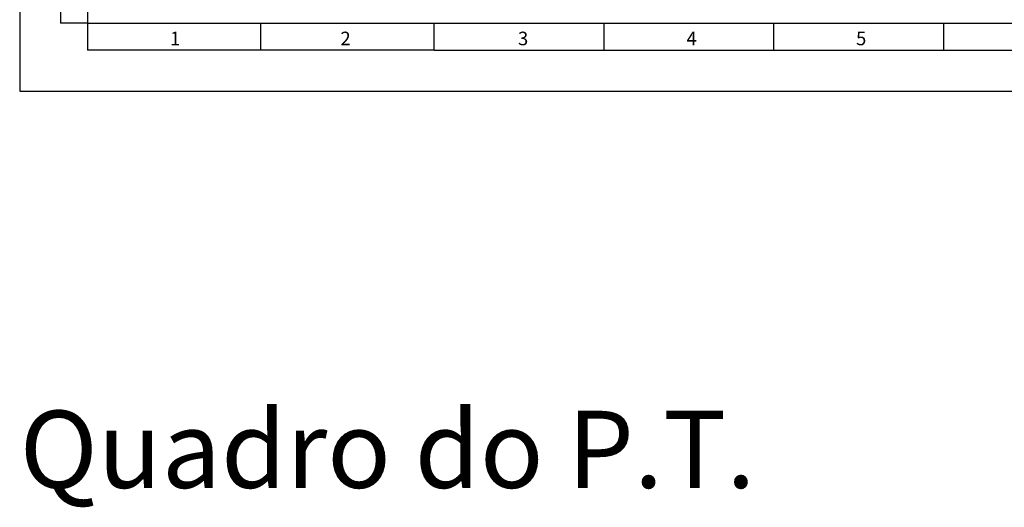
# Model space of a CAD drawing. Header units: millimetres. Extents: x -559 to 10735, y -2326 to 222.
# Tile 663 of 678: x 9686 to 9973, y -1134 to -992. Entities that reach past the tile are written whole.
import ezdxf

# ---------------------------------------------------------------- set-up
doc = ezdxf.new("R2010")
doc.units = ezdxf.units.MM
doc.header["$LTSCALE"] = 4
doc.layers.add('Modelo', color=251, linetype='Continuous')
doc.layers.add('Titulos de Pagina', color=1, linetype='Continuous')
doc.styles.add('STYLE1', font='txt', dxfattribs={"width": 0.8})

msp = doc.modelspace()

# ---------------------------------------------------------------- linework, layer by layer
at = {"layer": 'Modelo'}
for p, q in [((9698.23, -914.07), (9698.23, -993.16)), ((9698.23, -914.07), (9698.23, -993.16)), ((9706.14, -993.16), (9698.23, -993.16)), ((9706.14, -993.16), (9706.14, -1001.07)), ((9756.56, -1001.07), (9756.56, -993.16)), ((9806.98, -1001.07), (9806.98, -993.16)), ((9856.42, -1001.07), (9856.42, -993.16)), ((9905.85, -1001.07), (9905.85, -993.16)), ((9955.28, -1001.07), (9955.28, -993.16)), ((9806.98, -1001.07), (9706.14, -1001.07)), ((9806.98, -1001.07), (10253.86, -1001.07)), ((9806.98, -1001.07), (9905.85, -1001.07)), ((9905.85, -1001.07), (10004.72, -1001.07))]:
    msp.add_line(p, q, dxfattribs=at)
for points in [[(9686.37, -1012.94), (10273.63, -1012.94), (10273.63, -597.7), (9686.37, -597.7)], [(9706.14, -993.16), (10253.86, -993.16), (10253.86, -617.48), (9706.14, -617.48)]]:
    msp.add_lwpolyline(points, close=True, dxfattribs=at)

# ---------------------------------------------------------------- texts
at = {"layer": 'Modelo', "char_height": 3.95, "attachment_point": 1}
for s, heights, insert in [('1', [0], (9730.11, -995.66)), ('2', [0], (9779.69, -995.66)), ('3', [0], (9831.36, -995.66)), ('4', [3.95], (9880.4, -995.66)), ('5', [0], (9929.73, -995.66))]:
    msp.add_mtext_dynamic_manual_height_columns(s, width=54.2922, gutter_width=19.77, heights=heights, dxfattribs=dict(at, insert=insert))
at = {"layer": 'Titulos de Pagina', "insert": (9686.37, -1105.93), "char_height": 22.4602, "attachment_point": 1, "style": 'STYLE1'}
msp.add_mtext_dynamic_manual_height_columns('Quadro do P.T.', width=270.1869, gutter_width=112.3, heights=[0], dxfattribs=at)

doc.saveas('drawing.dxf')
